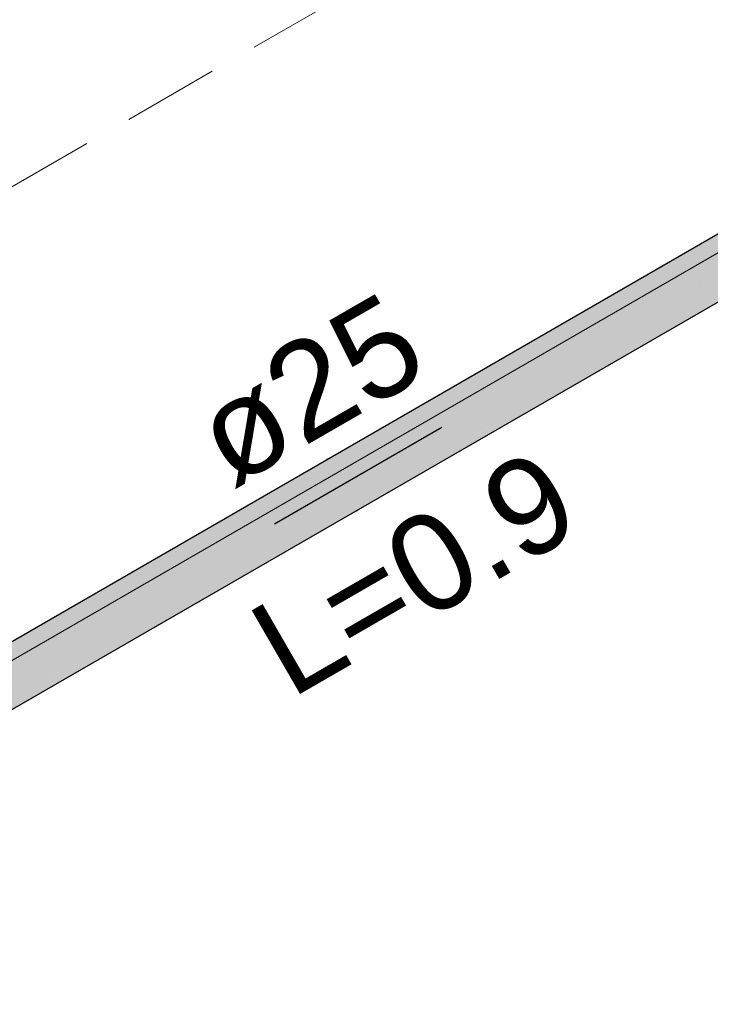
# Model space of a CAD drawing. Header units: millimetres. Extents: x 2 to 902, y -447 to 199.
# Tile 347 of 656: x 71.27 to 72.7, y 89.81 to 91.85. Entities that reach past the tile are written whole.
import ezdxf

# ---------------------------------------------------------------- set-up
doc = ezdxf.new("R2010")
doc.units = ezdxf.units.MM
doc.header["$MEASUREMENT"] = 0
doc.linetypes.add('JIS_02_2.0', pattern=[0.3, 0.2, -0.1])
doc.linetypes.add('NULL', pattern=[0])
for name, color, linetype, lineweight in [('AF-Condutos', 4, 'Continuous', 25), ('AF-Sentido conduto', 9, 'Continuous', 30), ('AF-Textos conduto', 7, 'Continuous', 9), ('DI-Área do detalhe', 7, 'JIS_02_2.0', 9), ('IFC-Parede-Contorno', 42, 'Continuous', 5)]:
    doc.layers.add(name, color=color, linetype=linetype, lineweight=lineweight)
doc.styles.add('Arial', font='arial.ttf')

msp = doc.modelspace()

# ---------------------------------------------------------------- hatches: boundary and pattern name
at = {"layer": 'AF-Condutos', "linetype": 'Continuous'}
for points in [[(73.377, 91.7804), (70.5139, 90.1272), (73.3771, 91.7802), (70.4845, 90.1102), (73.3791, 91.7612), (70.5025, 90.0998), (73.3819, 91.7356), (73.3792, 91.7606), (73.3819, 91.7356), (70.5189, 90.0819), (73.3848, 91.7081), (73.3819, 91.7348), (73.3848, 91.7081), (73.4863, 91.7657), (73.4743, 91.7881), (73.4578, 91.8061), (73.4398, 91.8165), (73.4234, 91.8175), (73.376, 91.7901), (70.5059, 90.1331), (70.506, 90.133)], [(70.5073, 90.1338), (70.5128, 90.128), (70.5137, 90.1271), (70.5139, 90.1272), (73.377, 91.7804)], [(73.4919, 91.7427), (73.4863, 91.7657), (70.531, 90.0594)], [(70.5421, 90.095), (70.5408, 90.0943), (70.5462, 90.0865), (70.553, 90.0722), (70.5551, 90.0734), (73.4863, 91.7657)], [(73.3791, 91.7612), (70.5138, 90.1269), (70.5264, 90.1136)], [(70.5274, 90.114), (70.5266, 90.1135), (70.5307, 90.1091), (70.5407, 90.0944), (70.5432, 90.0959), (73.3819, 91.7356)], [(73.437, 91.685), (73.481, 91.7103), (73.49, 91.7231), (73.4919, 91.7427), (73.4171, 91.6995), (73.2145, 91.5826), (70.5366, 90.0365), (73.2784, 91.6023), (73.431, 91.6894), (73.2784, 91.6023), (73.282, 91.6034), (73.2833, 91.6038), (73.4312, 91.6892), (73.2833, 91.6038), (73.282, 91.6034), (73.2784, 91.6023), (70.5347, 90.0169), (73.31, 91.612)], [(70.5629, 90.0517), (73.4919, 91.7427), (70.5547, 90.0729), (70.5531, 90.072), (70.5537, 90.0709), (70.558, 90.0619), (70.5613, 90.0507)], [(73.481, 91.7103), (73.31, 91.612), (70.5257, 90.0041), (73.3116, 91.6125)], [(70.566, 90.035), (73.2784, 91.6023), (70.5638, 90.052), (70.5618, 90.0491), (70.5654, 90.0368), (70.5657, 90.0348)], [(73.31, 91.612), (70.5657, 90.0347), (70.5664, 90.0276)]]:
    msp.add_hatch(color=151, dxfattribs=at).paths.add_polyline_path(points)
at = {"layer": 'AF-Sentido conduto', "linetype": 'Continuous'}
msp.add_hatch(color=7, dxfattribs=at).paths.add_polyline_path([(72.1444, 91.0092), (71.9029, 90.9445), (71.9676, 90.8325)])

# ---------------------------------------------------------------- linework, layer by layer
at = {"layer": 'AF-Condutos'}
for p, q in [((73.376, 91.7901), (70.5059, 90.1331)), ((70.5257, 90.0041), (73.3116, 91.6125))]:
    msp.add_line(p, q, dxfattribs=at)
at = {"layer": 'AF-Sentido conduto'}
msp.add_lwpolyline([(71.798, 90.8092), (72.1444, 91.0092)], dxfattribs=at)
at = {"layer": 'DI-Área do detalhe', "color": 7}
msp.add_lwpolyline([(63.9615, 87.2967), (79.4324, 96.2288), (87.8119, 91.391), (72.3409, 82.4588), (63.9615, 87.2967)], dxfattribs=at)
at = {"layer": 'IFC-Parede-Contorno', "color": 7, "lineweight": 5}
msp.add_line((64.8109, 86.8062), (80.2819, 95.7384), dxfattribs=at)

# ---------------------------------------------------------------- texts
at = {"layer": 'AF-Textos conduto', "linetype": 'NULL', "char_height": 0.2, "attachment_point": 8, "rotation": 30.0001, "line_spacing_factor": 0.6, "style": 'Arial'}
for s, insert, width in [('ø25', (71.9199, 90.998), 0.962805), ('L=0.9', (72.1384, 90.6195), 1.413415)]:
    msp.add_mtext(s, dxfattribs=dict(at, insert=insert, width=width))

doc.saveas('drawing.dxf')
